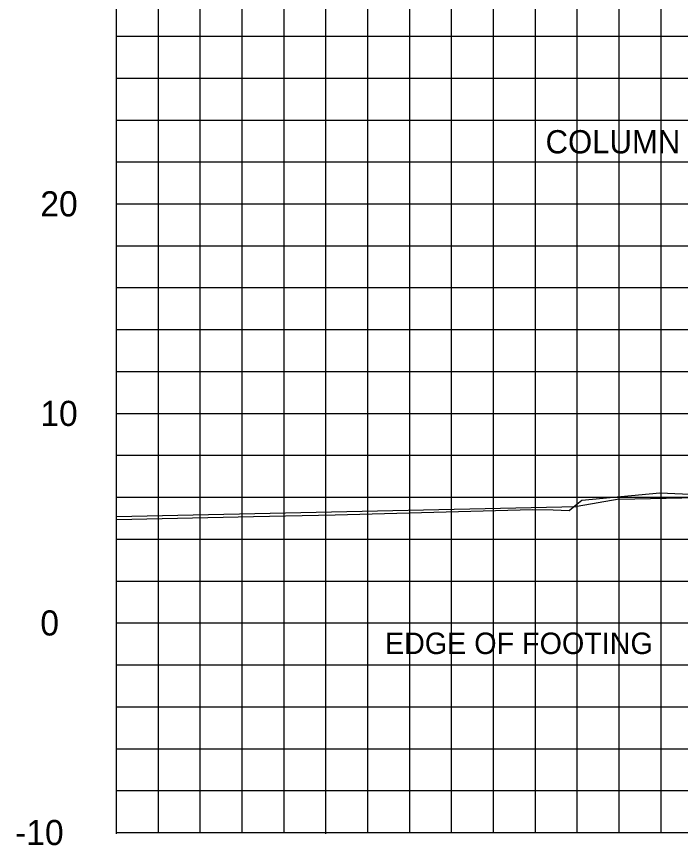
# Model space of a CAD drawing. Extents: x 2193008 to 2198143, y 1236112 to 1237864.
# Drawn here: x 2197429.94 to 2197461.63, y 1237162.49 to 1237202.04 of the extents above; entities that cross this region are included whole.
import ezdxf

# ---------------------------------------------------------------- set-up
doc = ezdxf.new("R2010")
doc.units = 0
for name, color, linetype in [('31', 7, 'Continuous'), ('60', 7, 'Continuous'), ('Level 55', 7, 'Continuous'), ('M-ROADS', 7, 'Continuous')]:
    doc.layers.add(name, color=color, linetype=linetype)

msp = doc.modelspace()

# ---------------------------------------------------------------- linework, layer by layer
at = {"layer": '60'}
for p, q in [((2197434.707, 1237163.106), (2197434.707, 1237223.106)), ((2197458.707, 1237179.011), (2197456.707, 1237178.667)), ((2197434.707, 1237163.046), (2197434.707, 1237163.106)), ((2197434.707, 1237163.106), (2197564.707, 1237163.106)), ((2197444.707, 1237163.046), (2197444.707, 1237163.106))]:
    msp.add_line(p, q, dxfattribs=at)
for points in [[(2197458.707, 1237179.011), (2197464.707, 1237179.143), (2197470.707, 1237179.011)], [(2197434.707, 1237178.183), (2197456.707, 1237178.667)]]:
    msp.add_lwpolyline(points, dxfattribs=at)
at = {"layer": 'M-ROADS'}
for p, q in [((2197436.707, 1237163.106), (2197436.707, 1237223.106)), ((2197438.707, 1237163.106), (2197438.707, 1237223.106)), ((2197440.707, 1237163.106), (2197440.707, 1237223.106)), ((2197442.707, 1237163.106), (2197442.707, 1237223.106)), ((2197444.707, 1237163.106), (2197444.707, 1237223.106)), ((2197446.707, 1237163.106), (2197446.707, 1237223.106)), ((2197448.707, 1237163.106), (2197448.707, 1237223.106)), ((2197450.707, 1237163.106), (2197450.707, 1237223.106)), ((2197452.707, 1237163.106), (2197452.707, 1237223.106)), ((2197454.707, 1237163.106), (2197454.707, 1237223.106)), ((2197456.707, 1237163.106), (2197456.707, 1237223.106)), ((2197458.707, 1237163.106), (2197458.707, 1237223.106)), ((2197460.707, 1237163.106), (2197460.707, 1237223.106)), ((2197434.707, 1237201.106), (2197564.707, 1237201.106)), ((2197434.707, 1237199.106), (2197564.707, 1237199.106)), ((2197434.707, 1237197.106), (2197564.707, 1237197.106)), ((2197434.707, 1237195.106), (2197564.707, 1237195.106)), ((2197434.707, 1237193.106), (2197564.707, 1237193.106)), ((2197434.707, 1237191.106), (2197564.707, 1237191.106)), ((2197434.707, 1237189.106), (2197564.707, 1237189.106)), ((2197434.707, 1237187.106), (2197564.707, 1237187.106)), ((2197434.707, 1237185.106), (2197564.707, 1237185.106)), ((2197434.707, 1237183.106), (2197564.707, 1237183.106)), ((2197434.707, 1237181.106), (2197564.707, 1237181.106)), ((2197434.707, 1237179.106), (2197564.707, 1237179.106)), ((2197434.707, 1237177.106), (2197564.707, 1237177.106)), ((2197434.707, 1237175.106), (2197564.707, 1237175.106)), ((2197434.707, 1237173.106), (2197564.707, 1237173.106)), ((2197434.707, 1237171.106), (2197564.707, 1237171.106)), ((2197434.707, 1237169.106), (2197564.707, 1237169.106)), ((2197434.707, 1237167.106), (2197564.707, 1237167.106)), ((2197434.707, 1237165.106), (2197564.707, 1237165.106)), ((2197434.707, 1237163.106), (2197564.707, 1237163.106))]:
    msp.add_line(p, q, dxfattribs=at)
msp.add_lwpolyline([(2197434.707, 1237178.041), (2197441.257, 1237178.188), (2197442.771, 1237178.214), (2197445.142, 1237178.267), (2197454.573, 1237178.516), (2197455.557, 1237178.506), (2197456.317, 1237178.48), (2197456.601, 1237178.715), (2197456.927, 1237178.968), (2197460.655, 1237179.315), (2197464.253, 1237179.156), (2197472.051, 1237179.333), (2197472.37, 1237179.048), (2197472.671, 1237178.814), (2197473.632, 1237178.823), (2197474.413, 1237178.834), (2197482.659, 1237178.76), (2197487.025, 1237178.731), (2197494.115, 1237178.547)], dxfattribs=at)

# ---------------------------------------------------------------- texts
at = {"layer": '31'}
for s, p in [('20', (2197431.073, 1237192.506)), ('10', (2197431.073, 1237182.506)), ('0', (2197431.073, 1237172.506)), ('-10', (2197429.868, 1237162.506))]:
    msp.add_text(s, height=1.2, dxfattribs=at).set_placement(p)
at = {"layer": 'Level 55'}
for s, height, p in [('COLUMN', 1.1105, (2197455.193, 1237195.513)), ('EDGE OF FOOTING', 1.02464, (2197447.525, 1237171.622))]:
    msp.add_text(s, height=height, dxfattribs=at).set_placement(p)

doc.saveas('drawing.dxf')
